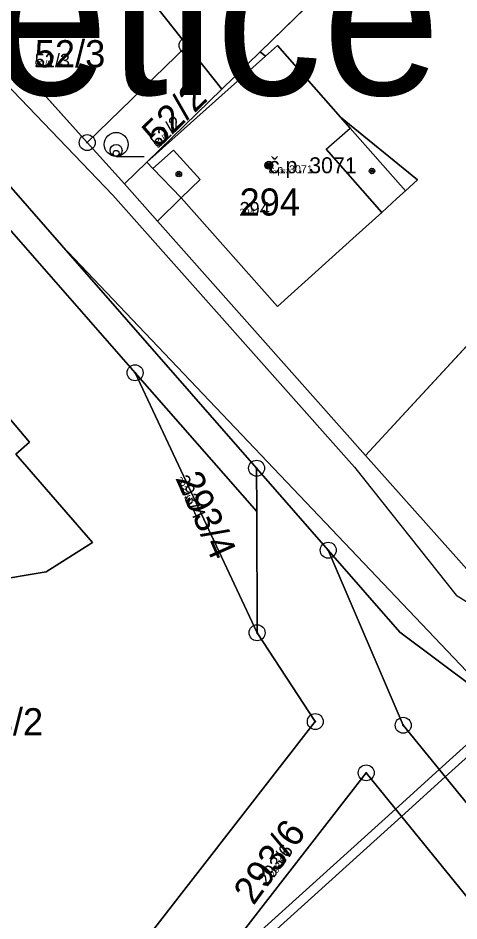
# Model space of a CAD drawing. Extents: x -759873 to -758487, y -975024 to -973516.
# Drawn here: x -759094.4 to -759066.8, y -974362.2 to -974305.6 of the extents above; entities that cross this region are included whole.
import ezdxf

# ---------------------------------------------------------------- set-up
doc = ezdxf.new("R2010")
doc.units = 0
for name, color, linetype in [('KAT_02_hranice parcel', 7, 'Continuous'), ('KAT_03_1000_st čísla parcelní', 7, 'Continuous'), ('KAT_03_1000_čísla parcelní', 7, 'Continuous'), ('KAT_03_1000_čísla popisná', 7, 'Continuous'), ('KAT_03_250_st čísla parcelní', 7, 'Continuous'), ('KAT_03_250_čísla parcelní', 7, 'Continuous'), ('KAT_03_250_čísla popisná', 7, 'Continuous'), ('KAT_03_500_st čísla parcelní', 7, 'Continuous'), ('KAT_03_500_čísla parcelní', 7, 'Continuous'), ('KAT_03_500_čísla popisná', 7, 'Continuous'), ('KAT_04_vnitřní kresba', 7, 'Continuous'), ('KAT_05_1000_značky kultur', 7, 'Continuous'), ('KAT_05_250_značky kultur', 7, 'Continuous'), ('KAT_05_500_značky kultur', 7, 'Continuous'), ('KAT_07_1000_značky budov', 7, 'Continuous'), ('KAT_07_250_značky budov', 7, 'Continuous'), ('KAT_07_500_značky budov', 7, 'Continuous'), ('KAT_10_věcná břemena', 7, 'Continuous'), ('KAT_11_značky bodu BP', 7, 'Continuous'), ('KAT_13_popis', 7, 'Continuous'), ('KAT_14_plocha_budovy', 7, 'Continuous'), ('KAT_14_plocha_pozemek', 7, 'Continuous')]:
    doc.layers.add(name, color=color, linetype=linetype)

msp = doc.modelspace()

# ---------------------------------------------------------------- linework, layer by layer
at = {"layer": 'KAT_02_hranice parcel'}
for p, q in [((-759061.26, -974290.22), (-759079.26, -974307.73)), ((-759083.84, -974307.33), (-759091.02, -974298.25)), ((-759090.1, -974313.42), (-759098.18, -974304.42)), ((-759083.84, -974307.33), (-759090.1, -974313.42)), ((-759081.67, -974310.08), (-759083.84, -974307.33)), ((-759079.26, -974307.73), (-759081.67, -974310.08)), ((-759090.1, -974313.42), (-759087.77, -974316.01)), ((-759085.69, -974318.34), (-759087.77, -974316.01)), ((-759072.66, -974333.02), (-759085.69, -974318.34)), ((-759072.66, -974333.02), (-759060.22, -974319.58)), ((-759087.1, -974327.84), (-759079.47, -974336.54)), ((-759079.45, -974344.13), (-759087.1, -974327.84)), ((-759079.48, -974333.82), (-759074.99, -974338.96)), ((-759079.47, -974336.54), (-759079.48, -974333.82)), ((-759079.45, -974344.13), (-759079.47, -974336.54))]:
    msp.add_line(p, q, dxfattribs=at)
for points in [[(-759108.36, -974300.77), (-759091.71, -974319.84), (-759079.48, -974333.82)], [(-759115.29, -974346.47), (-759113.77, -974344.59), (-759127.78, -974329.56), (-759105.25, -974307.13), (-759087.1, -974327.84)], [(-759085.69, -974318.34), (-759084.21, -974316.89), (-759078.17, -974323.68), (-759073.23, -974319.23), (-759071.63, -974317.79), (-759070.68, -974316.93), (-759070.15, -974316.45), (-759069.39, -974315.76), (-759074.22, -974311.83), (-759078.18, -974307.34), (-759078.92, -974308), (-759079.26, -974307.73)], [(-759087.77, -974316.01), (-759086.36, -974314.64), (-759081.67, -974310.08)], [(-759104.94, -974339.2), (-759110.18, -974333.15), (-759107.52, -974330.8), (-759110.32, -974327.6), (-759102.52, -974320.9), (-759099.46, -974324.4), (-759100.75, -974325.51), (-759095.89, -974331.01), (-759095.18, -974330.45), (-759093.72, -974332.19), (-759094.58, -974332.95), (-759089.76, -974338.48), (-759092.68, -974340.31), (-759096.19, -974340.9), (-759099.06, -974340.38), (-759103.1, -974337.6), (-759104.94, -974339.2)], [(-759057.86, -974346.77), (-759064.23, -974342.47), (-759072.66, -974333.02)], [(-759074.99, -974338.96), (-759070.5, -974344.1), (-759060.98, -974351.22), (-759051.14, -974355.72)], [(-759056.37, -974366.99), (-759070.29, -974349.93), (-759074.99, -974338.96)], [(-759090.51, -974368.61), (-759075.8, -974349.7), (-759079.45, -974344.13)], [(-759074.68, -974375.99), (-759084.95, -974368.78), (-759072.61, -974352.91), (-759060.96, -974367.26)]]:
    msp.add_lwpolyline(points, dxfattribs=at)
at = {"layer": 'KAT_03_1000_čísla popisná'}
msp.add_circle((-759078.71, -974314.84), 0.25, dxfattribs=at)
at = {"layer": 'KAT_03_250_čísla popisná'}
msp.add_circle((-759078.71, -974314.84), 0.0625, dxfattribs=at)
at = {"layer": 'KAT_03_500_čísla popisná'}
msp.add_circle((-759078.71, -974314.84), 0.125, dxfattribs=at)
at = {"layer": 'KAT_04_vnitřní kresba'}
for p, q in [((-759109.56, -974294.77), (-759088.49, -974316.71)), ((-759086.36, -974314.64), (-759078.92, -974308)), ((-759074.22, -974311.83), (-759073.62, -974312.52)), ((-759075.12, -974313.84), (-759073.62, -974312.52)), ((-759073.62, -974312.52), (-759070.15, -974316.45)), ((-759085.98, -974315.05), (-759084.7, -974313.89)), ((-759084.7, -974313.89), (-759083.02, -974315.73)), ((-759075.12, -974313.84), (-759071.63, -974317.79)), ((-759086.36, -974314.64), (-759085.98, -974315.05)), ((-759085.98, -974315.05), (-759084.21, -974316.89)), ((-759084.21, -974316.89), (-759083.02, -974315.73)), ((-759088.49, -974316.71), (-759073.34, -974333.76)), ((-759091.71, -974319.84), (-759065.9, -974346.97)), ((-759073.34, -974333.76), (-759066.98, -974341.78)), ((-759066.98, -974341.78), (-759052.26, -974350.95))]:
    msp.add_line(p, q, dxfattribs=at)
at = {"layer": 'KAT_05_1000_značky kultur'}
msp.add_line((-759088.283, -974314.28), (-759086.533, -974314.28), dxfattribs=at)
msp.add_circle((-759088.283, -974313.53), 0.75, dxfattribs=at)
at = {"layer": 'KAT_05_250_značky kultur'}
msp.add_line((-759088.288, -974314.28), (-759087.851, -974314.28), dxfattribs=at)
msp.add_circle((-759088.288, -974314.092), 0.187, dxfattribs=at)
at = {"layer": 'KAT_05_500_značky kultur'}
msp.add_line((-759088.287, -974314.28), (-759087.412, -974314.28), dxfattribs=at)
msp.add_circle((-759088.286, -974313.905), 0.375, dxfattribs=at)
at = {"layer": 'KAT_07_1000_značky budov'}
for centre in [(-759078.717, -974314.839), (-759072.247, -974315.199), (-759084.357, -974315.389)]:
    msp.add_circle(centre, 0.175, dxfattribs=at)
at = {"layer": 'KAT_07_250_značky budov'}
for centre in [(-759078.712, -974314.84), (-759084.352, -974315.39), (-759072.242, -974315.2)]:
    msp.add_circle(centre, 0.0437, dxfattribs=at)
at = {"layer": 'KAT_07_500_značky budov'}
for centre in [(-759078.713, -974314.84), (-759084.353, -974315.39), (-759072.243, -974315.2)]:
    msp.add_circle(centre, 0.0875, dxfattribs=at)
at = {"layer": 'KAT_10_věcná břemena'}
msp.add_lwpolyline([(-759088.07, -974370.79), (-759087.6, -974371.21), (-759084.55, -974373.34), (-759087.26, -974370.87), (-759084.95, -974368.78), (-759070.39, -974355.64), (-759067.65, -974353.16), (-759063.45, -974349.37), (-759063.94, -974349.01), (-759068.03, -974352.7), (-759070.77, -974355.18), (-759082.85, -974366.08)], close=True, dxfattribs=at)
at = {"layer": 'KAT_11_značky bodu BP'}
for centre, radius in [((-759083.84, -974307.33), 0.5), ((-759083.84, -974307.33), 0.0303), ((-759090.1, -974313.42), 0.5), ((-759090.1, -974313.42), 0.0303), ((-759087.1, -974327.84), 0.5), ((-759087.1, -974327.84), 0.0303), ((-759079.48, -974333.82), 0.5), ((-759079.48, -974333.82), 0.0303), ((-759074.99, -974338.96), 0.5), ((-759074.99, -974338.96), 0.0303), ((-759079.45, -974344.13), 0.5), ((-759079.45, -974344.13), 0.0303), ((-759075.8, -974349.7), 0.5), ((-759070.29, -974349.93), 0.5), ((-759075.8, -974349.7), 0.0303), ((-759070.29, -974349.93), 0.0303), ((-759072.61, -974352.91), 0.5), ((-759072.61, -974352.91), 0.0303)]:
    msp.add_circle(centre, radius, dxfattribs=at)
at = {"layer": 'KAT_14_plocha_budovy'}
for points in [[(-759078.17, -974323.68), (-759073.23, -974319.23), (-759071.63, -974317.79), (-759075.12, -974313.84), (-759073.62, -974312.52), (-759074.22, -974311.83), (-759078.18, -974307.34), (-759078.92, -974308), (-759086.36, -974314.64), (-759085.98, -974315.05), (-759084.7, -974313.89), (-759083.02, -974315.73), (-759084.21, -974316.89)], [(-759110.18, -974333.15), (-759104.94, -974339.2), (-759103.1, -974337.6), (-759099.06, -974340.38), (-759096.19, -974340.9), (-759092.68, -974340.31), (-759089.76, -974338.48), (-759094.58, -974332.95), (-759093.72, -974332.19), (-759095.18, -974330.45), (-759095.89, -974331.01), (-759100.75, -974325.51), (-759099.46, -974324.4), (-759102.52, -974320.9), (-759110.32, -974327.6), (-759107.52, -974330.8)]]:
    msp.add_lwpolyline(points, close=True, dxfattribs=at)
at = {"layer": 'KAT_14_plocha_pozemek'}
for points in [[(-759228.43, -974270.82), (-759182.46, -974265.89), (-759176.65, -974264.97), (-759164.95, -974263.13), (-759162.53, -974263.23), (-759159.62, -974263.35), (-759148.86, -974268.28), (-759137.55, -974276.08), (-759137.41, -974276.19), (-759133.42, -974279.5), (-759126.27, -974285.42), (-759121.65, -974289.25), (-759113.88, -974295.69), (-759108.36, -974300.77), (-759091.71, -974319.84), (-759079.48, -974333.82), (-759074.99, -974338.96), (-759070.5, -974344.1), (-759060.98, -974351.22), (-759051.14, -974355.72), (-759039.97, -974358.1), (-759037.67, -974358.59), (-759031.63, -974358.94), (-758978.01, -974362.06)], [(-758977.12, -974354.79), (-759002.18, -974354.31), (-759008.59, -974354.19), (-759027.18, -974353.14), (-759027.55, -974353.12), (-759027.6, -974353.65), (-759034.51, -974353.02), (-759034.48, -974352.73), (-759034.72, -974352.72), (-759035.22, -974352.69), (-759041.4, -974353.16), (-759052.29, -974349.95), (-759056.77, -974347.39), (-759057.86, -974346.77), (-759064.23, -974342.47), (-759072.66, -974333.02), (-759085.69, -974318.34), (-759087.77, -974316.01), (-759090.1, -974313.42), (-759098.18, -974304.42)]]:
    msp.add_lwpolyline(points, dxfattribs=at)
for points in [[(-759061.26, -974290.22), (-759072.72, -974274.42), (-759091.19, -974289.59), (-759093.99, -974292.47), (-759089.32, -974296.79), (-759091.02, -974298.25), (-759083.84, -974307.33), (-759081.67, -974310.08), (-759079.26, -974307.73)], [(-759048.78, -974307.23), (-759061.26, -974290.22), (-759079.26, -974307.73), (-759078.92, -974308), (-759078.18, -974307.34), (-759074.22, -974311.83), (-759069.39, -974315.76), (-759070.15, -974316.45), (-759070.68, -974316.93), (-759071.63, -974317.79), (-759073.23, -974319.23), (-759078.17, -974323.68), (-759084.21, -974316.89), (-759085.69, -974318.34), (-759072.66, -974333.02), (-759060.22, -974319.58), (-759051.05, -974309.82)], [(-759091.02, -974298.25), (-759098.18, -974304.42), (-759090.1, -974313.42), (-759083.84, -974307.33)], [(-759087.1, -974327.84), (-759079.47, -974336.54), (-759079.48, -974333.82), (-759091.71, -974319.84), (-759108.36, -974300.77), (-759111.04, -974308.04), (-759118.98, -974314.8), (-759126.87, -974317.18), (-759134.68, -974317.19), (-759144.18, -974314.59), (-759121.28, -974341.12), (-759115.29, -974346.47), (-759113.77, -974344.59), (-759127.78, -974329.56), (-759105.25, -974307.13)], [(-759087.1, -974327.84), (-759105.25, -974307.13), (-759127.78, -974329.56), (-759113.77, -974344.59), (-759115.29, -974346.47), (-759090.51, -974368.61), (-759075.8, -974349.7), (-759079.45, -974344.13)], [(-759081.67, -974310.08), (-759083.84, -974307.33), (-759090.1, -974313.42), (-759087.77, -974316.01), (-759086.36, -974314.64)], [(-759069.39, -974315.76), (-759074.22, -974311.83), (-759078.18, -974307.34), (-759078.92, -974308), (-759079.26, -974307.73), (-759081.67, -974310.08), (-759086.36, -974314.64), (-759087.77, -974316.01), (-759085.69, -974318.34), (-759084.21, -974316.89), (-759078.17, -974323.68), (-759073.23, -974319.23), (-759071.63, -974317.79), (-759070.68, -974316.93), (-759070.15, -974316.45)], [(-759048.05, -974329.82), (-759046.59, -974327.34), (-759048.37, -974325.03), (-759052.07, -974328.44), (-759058.19, -974321.79), (-759060.22, -974319.58), (-759072.66, -974333.02), (-759064.23, -974342.47), (-759057.86, -974346.77), (-759049.32, -974331.98)], [(-759104.94, -974339.2), (-759103.1, -974337.6), (-759099.06, -974340.38), (-759096.19, -974340.9), (-759092.68, -974340.31), (-759089.76, -974338.48), (-759094.58, -974332.95), (-759093.72, -974332.19), (-759095.18, -974330.45), (-759095.89, -974331.01), (-759100.75, -974325.51), (-759099.46, -974324.4), (-759102.52, -974320.9), (-759110.32, -974327.6), (-759107.52, -974330.8), (-759110.18, -974333.15)], [(-759104.94, -974339.2), (-759110.18, -974333.15), (-759107.52, -974330.8), (-759110.32, -974327.6), (-759102.52, -974320.9), (-759099.46, -974324.4), (-759100.75, -974325.51), (-759095.89, -974331.01), (-759095.18, -974330.45), (-759093.72, -974332.19), (-759094.58, -974332.95), (-759089.76, -974338.48), (-759092.68, -974340.31), (-759096.19, -974340.9), (-759099.06, -974340.38), (-759103.1, -974337.6)], [(-759079.45, -974344.13), (-759079.47, -974336.54), (-759087.1, -974327.84)], [(-759076.68, -974378.83), (-759074.68, -974375.99), (-759084.95, -974368.78), (-759072.61, -974352.91), (-759060.96, -974367.26), (-759057.32, -974369.03), (-759056.37, -974366.99), (-759070.29, -974349.93), (-759074.99, -974338.96), (-759079.48, -974333.82), (-759079.47, -974336.54), (-759079.45, -974344.13), (-759075.8, -974349.7), (-759090.51, -974368.61), (-759087.6, -974371.21)], [(-759074.99, -974338.96), (-759070.29, -974349.93), (-759056.37, -974366.99), (-759051.14, -974355.72), (-759060.98, -974351.22), (-759070.5, -974344.1)], [(-759060.96, -974367.26), (-759072.61, -974352.91), (-759084.95, -974368.78), (-759074.68, -974375.99), (-759066.62, -974364.52), (-759064.2, -974365.69)]]:
    msp.add_lwpolyline(points, close=True, dxfattribs=at)

# ---------------------------------------------------------------- texts
at = {"layer": 'KAT_03_1000_st čísla parcelní'}
msp.add_text('294', height=1.7, dxfattribs=at).set_placement((-759080.55, -974317.99))
at = {"layer": 'KAT_03_1000_čísla parcelní'}
for s, p in [('52/3', (-759093.39, -974308.7)), ('293/2', (-759098.55, -974350.559))]:
    msp.add_text(s, height=1.7, dxfattribs=at).set_placement(p)
for s, rotation, p in [('52/2', 44, (-759085.659, -974313.801)), ('293/4', 294, (-759084.566, -974334.485)), ('293/6', 54, (-759079.672, -974361.263))]:
    msp.add_text(s, height=1.7, rotation=rotation, dxfattribs=at).set_placement(p)
at = {"layer": 'KAT_03_1000_čísla popisná'}
msp.add_text('č.p. 3071', height=1, dxfattribs=at).set_placement((-759078.71, -974315.34))
at = {"layer": 'KAT_03_250_st čísla parcelní'}
msp.add_text('294', height=0.425, dxfattribs=at).set_placement((-759080.55, -974317.99))
at = {"layer": 'KAT_03_250_čísla parcelní'}
msp.add_text('52/3', height=0.425, dxfattribs=at).set_placement((-759093.39, -974308.7))
for s, rotation, p in [('52/2', 44, (-759085.659, -974313.801)), ('293/4', 294, (-759084.566, -974334.485)), ('293/6', 54, (-759078.386, -974359.493))]:
    msp.add_text(s, height=0.425, rotation=rotation, dxfattribs=at).set_placement(p)
at = {"layer": 'KAT_03_250_čísla popisná'}
msp.add_text('č.p. 3071', height=0.25, dxfattribs=at).set_placement((-759078.71, -974315.34))
at = {"layer": 'KAT_03_500_st čísla parcelní'}
msp.add_text('294', height=0.85, dxfattribs=at).set_placement((-759080.55, -974317.99))
at = {"layer": 'KAT_03_500_čísla parcelní'}
msp.add_text('52/3', height=0.85, dxfattribs=at).set_placement((-759093.39, -974308.7))
for s, rotation, p in [('52/2', 44, (-759085.659, -974313.801)), ('293/4', 294, (-759084.566, -974334.485)), ('293/6', 54, (-759078.815, -974360.083))]:
    msp.add_text(s, height=0.85, rotation=rotation, dxfattribs=at).set_placement(p)
at = {"layer": 'KAT_03_500_čísla popisná'}
msp.add_text('č.p. 3071', height=0.5, dxfattribs=at).set_placement((-759078.71, -974315.34))
at = {"layer": 'KAT_13_popis'}
msp.add_text('Dobětice 757772', height=10, dxfattribs=at).set_placement((-759120.712, -974310.427))

doc.saveas('drawing.dxf')
